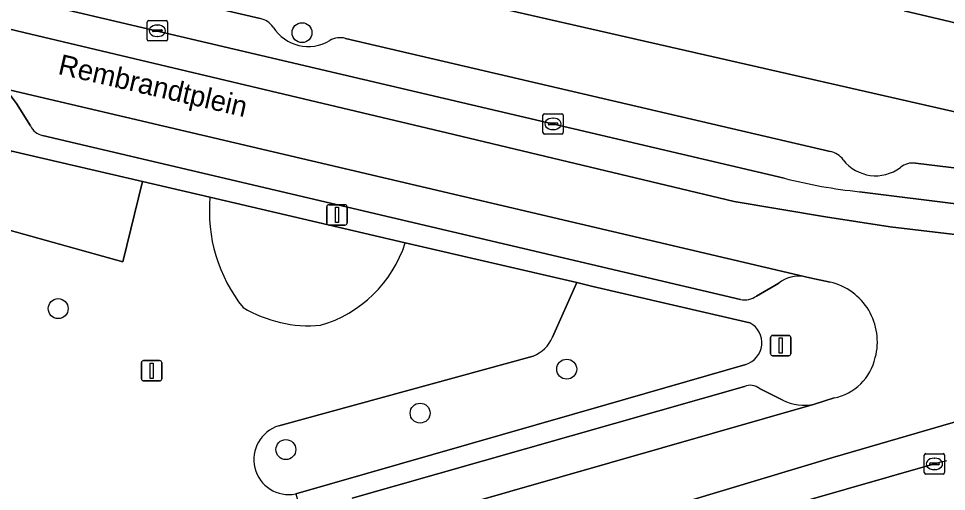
# Model space of a CAD drawing. Extents: x 162172 to 163187, y 382874 to 383685.
# Drawn here: x 163000.39 to 163045.92, y 383280.9 to 383304.09 of the extents above; entities that cross this region are included whole.
import ezdxf

# ---------------------------------------------------------------- set-up
doc = ezdxf.new("R2010")
doc.units = 0
for name, color, linetype in [('IMGEO_Boom', 7, 'Continuous'), ('IMGEO_Erf', 7, 'Continuous'), ('IMGEO_Groenvoorziening', 7, 'Continuous'), ('IMGEO_Kolk', 7, 'Continuous'), ('IMGEO_Lichtmast', 7, 'Continuous'), ('IMGEO_Openbare_ruimte_label', 7, 'Continuous'), ('IMGEO_Pand', 7, 'Continuous'), ('IMGEO_Parkeervlak_open', 7, 'Continuous'), ('IMGEO_Rijbaan_lokaal_gesloten', 7, 'Continuous'), ('IMGEO_Voetpad_open', 7, 'Continuous')]:
    doc.layers.add(name, color=color, linetype=linetype)

msp = doc.modelspace()

# ---------------------------------------------------------------- linework, layer by layer
at = {"layer": 'IMGEO_Boom'}
for centre in [(163014.303, 383303.397), (163002.338, 383289.862), (163027.291, 383286.892), (163020.097, 383284.736), (163013.509, 383282.948)]:
    msp.add_circle(centre, 0.489, dxfattribs=at)
at = {"layer": 'IMGEO_Erf'}
for points in [[(163052.749, 383298.641), (163053.317, 383302.24), (163048.438, 383303.387), (163043.857, 383304.464), (163039.274, 383305.54), (163034.692, 383306.617), (163030.111, 383307.694), (163025.528, 383308.771), (163020.947, 383309.848), (163016.364, 383310.925), (163011.782, 383312.002), (163007.2, 383313.079), (163002.05, 383314.289), (163001.848, 383314.337), (163001.784, 383313.767)], [(163004.968, 383308.94), (163052.071, 383298.201)]]:
    msp.add_lwpolyline(points, dxfattribs=at)
at = {"layer": 'IMGEO_Groenvoorziening'}
msp.add_lwpolyline([(163006.475, 383296.097), (163000, 383297.604), (163000.01, 383297.595), (162999.649, 383296.315), (162999.926, 383296.249), (162999.642, 383294.796), (162999.989, 383293.702), (163005.51, 383292.162)], close=True, dxfattribs=at)
for points in [[(163009.785, 383295.327), (163006.475, 383296.097), (163005.51, 383292.162), (162999.989, 383293.702), (162999.642, 383294.796), (162999.926, 383296.249), (162999.649, 383296.315), (163000.01, 383297.595)], [(163019.371, 383293.096), (163009.785, 383295.327)], [(163026.593, 383288.458), (163027.792, 383291.136), (163019.371, 383293.096)], [(163036.284, 383289.16), (163028.572, 383290.955), (163027.792, 383291.136), (163026.593, 383288.458)], [(163013.162, 383284.113), (163025.647, 383287.531)], [(163025.647, 383287.531), (163013.162, 383284.113)], [(163013.995, 383280.776), (163029.209, 383285.15), (163036.074, 383287.123)]]:
    msp.add_lwpolyline(points, dxfattribs=at)
for centre, radius, start, end in [((163017.318, 383294.639), 7.564, 174.7802, 218.694), ((163017.318, 383294.639), 7.564, 174.7802, 218.694), ((163013.478, 383294.985), 6.188, 286.2529, 342.2264), ((163013.478, 383294.985), 6.188, 286.2529, 342.2264), ((163014.659, 383295.38), 6.359, 239.3232, 274.9743), ((163014.659, 383295.38), 6.359, 239.3232, 274.9743), ((163035.758, 383288.185), 1.108, 286.5759, 61.6521), ((163024.967, 383289.171), 1.775, 292.5134, 336.3242), ((163024.967, 383289.171), 1.775, 292.5134, 336.3242), ((163013.659, 383282.465), 1.722, 106.7844, 281.2477), ((163013.659, 383282.465), 1.722, 106.7844, 281.2477)]:
    msp.add_arc(centre, radius, start, end, dxfattribs=at)
at = {"layer": 'IMGEO_Kolk'}
for p, q in [((163006.703, 383303.064), (163006.703, 383303.916)), ((163006.778, 383303.99), (163007.63, 383303.99)), ((163007.191, 383303.77), (163007.216, 383303.77)), ((163007.704, 383303.916), (163007.704, 383303.064)), ((163006.962, 383303.484), (163006.962, 383303.496)), ((163007.4, 383303.447), (163007.002, 383303.447)), ((163007.005, 383303.533), (163007.403, 383303.533)), ((163007.214, 383303.21), (163007.189, 383303.21)), ((163007.446, 383303.496), (163007.446, 383303.484)), ((163007.63, 383302.99), (163006.778, 383302.99)), ((163026.121, 383298.498), (163026.121, 383299.35)), ((163026.196, 383299.424), (163027.048, 383299.424)), ((163026.609, 383299.204), (163026.634, 383299.204)), ((163027.122, 383299.35), (163027.122, 383298.498)), ((163026.38, 383298.918), (163026.38, 383298.93)), ((163026.818, 383298.881), (163026.42, 383298.881)), ((163026.423, 383298.967), (163026.821, 383298.967)), ((163026.632, 383298.644), (163026.607, 383298.644)), ((163026.864, 383298.93), (163026.864, 383298.918)), ((163027.048, 383298.424), (163026.196, 383298.424)), ((163044.911, 383282.748), (163045.763, 383282.748)), ((163044.836, 383281.822), (163044.836, 383282.674)), ((163045.095, 383282.242), (163045.095, 383282.254)), ((163045.138, 383282.291), (163045.536, 383282.291)), ((163045.324, 383282.528), (163045.349, 383282.528)), ((163045.579, 383282.254), (163045.579, 383282.242)), ((163045.837, 383282.674), (163045.837, 383281.822)), ((163045.533, 383282.205), (163045.135, 383282.205)), ((163045.347, 383281.968), (163045.322, 383281.968)), ((163045.763, 383281.748), (163044.911, 383281.748))]:
    msp.add_line(p, q, dxfattribs=at)
for points in [[(163006.703, 383303.064), (163006.703, 383303.916)], [(163006.778, 383303.99), (163007.63, 383303.99)], [(163007.704, 383303.916), (163007.704, 383303.064)], [(163007.63, 383302.99), (163006.778, 383302.99)], [(163026.121, 383298.498), (163026.121, 383299.35)], [(163026.196, 383299.424), (163027.048, 383299.424)], [(163027.122, 383299.35), (163027.122, 383298.498)], [(163027.048, 383298.424), (163026.196, 383298.424)], [(163044.911, 383282.748), (163045.763, 383282.748)], [(163044.836, 383281.822), (163044.836, 383282.674)], [(163045.837, 383282.674), (163045.837, 383281.822)], [(163045.763, 383281.748), (163044.911, 383281.748)]]:
    msp.add_lwpolyline(points, dxfattribs=at)
for centre, radius, start, end in [((163006.78, 383303.914), 0.0765, 91.552, 178.448), ((163006.78, 383303.914), 0.0765, 91.552, 178.448), ((163007.628, 383303.914), 0.0765, 1.552, 88.448), ((163007.628, 383303.914), 0.0765, 1.552, 88.448), ((163007.002, 383303.493), 0.0403, 85.8775, 175.7526), ((163006.999, 383303.483), 0.0366, 178.938, 274.7102), ((163007.403, 383303.49), 0.043, 264.8664, 352.4533), ((163007.407, 383303.495), 0.0386, 1.7309, 96.639), ((163006.78, 383303.066), 0.0765, 181.552, 268.448), ((163006.78, 383303.066), 0.0765, 181.552, 268.448), ((163007.628, 383303.066), 0.0765, 271.552, 358.448), ((163007.628, 383303.066), 0.0765, 271.552, 358.448), ((163026.198, 383299.348), 0.0765, 91.552, 178.448), ((163026.198, 383299.348), 0.0765, 91.552, 178.448), ((163027.046, 383299.348), 0.0765, 1.552, 88.448), ((163027.046, 383299.348), 0.0765, 1.552, 88.448), ((163026.42, 383298.927), 0.0403, 85.8775, 175.7526), ((163026.417, 383298.917), 0.0366, 178.938, 274.7102), ((163026.821, 383298.924), 0.043, 264.8664, 352.4533), ((163026.825, 383298.929), 0.0386, 1.7309, 96.639), ((163026.198, 383298.5), 0.0765, 181.552, 268.448), ((163026.198, 383298.5), 0.0765, 181.552, 268.448), ((163027.046, 383298.5), 0.0765, 271.552, 358.448), ((163027.046, 383298.5), 0.0765, 271.552, 358.448), ((163044.913, 383282.672), 0.0765, 91.552, 178.448), ((163044.913, 383282.672), 0.0765, 91.552, 178.448), ((163045.761, 383282.672), 0.0765, 1.552, 88.448), ((163045.761, 383282.672), 0.0765, 1.552, 88.448), ((163045.135, 383282.251), 0.0403, 85.8775, 175.7526), ((163045.54, 383282.253), 0.0386, 1.7309, 96.639), ((163044.913, 383281.824), 0.0765, 181.552, 268.448), ((163044.913, 383281.824), 0.0765, 181.552, 268.448), ((163045.132, 383282.241), 0.0366, 178.938, 274.7102), ((163045.536, 383282.248), 0.043, 264.8664, 352.4533), ((163045.761, 383281.824), 0.0765, 271.552, 358.448), ((163045.761, 383281.824), 0.0765, 271.552, 358.448)]:
    msp.add_arc(centre, radius, start, end, dxfattribs=at)
for centre, major_axis, ratio, start_param, end_param in [((163007.19, 383303.49), (-0.387, 0.002), 0.722429, 4.712389, 7.853982), ((163007.215, 383303.49), (-0.39, 0.002), 0.717154, 1.570796, 4.712389), ((163026.608, 383298.924), (-0.387, 0.002), 0.722429, 4.712389, 7.853982), ((163026.633, 383298.924), (-0.39, 0.002), 0.717154, 1.570796, 4.712389), ((163045.323, 383282.248), (-0.387, 0.002), 0.722429, 4.712389, 7.853982), ((163045.348, 383282.248), (-0.39, 0.002), 0.717154, 1.570796, 4.712389)]:
    msp.add_ellipse(centre, major_axis=major_axis, ratio=ratio, start_param=start_param, end_param=end_param, dxfattribs=at)
at = {"layer": 'IMGEO_Lichtmast'}
for p, q in [((163015.52, 383294.06), (163015.52, 383294.86)), ((163015.52, 383294.86), (163015.52, 383294.06)), ((163015.62, 383294.96), (163016.41, 383294.96)), ((163016.41, 383294.96), (163015.62, 383294.96)), ((163016.51, 383294.86), (163016.51, 383294.06)), ((163016.51, 383294.06), (163016.51, 383294.86)), ((163016.41, 383293.96), (163015.62, 383293.96)), ((163015.62, 383293.96), (163016.41, 383293.96)), ((163037.297, 383287.648), (163037.297, 383288.448)), ((163037.297, 383288.448), (163037.297, 383287.648)), ((163037.397, 383288.548), (163038.187, 383288.548)), ((163038.187, 383288.548), (163037.397, 383288.548)), ((163038.287, 383288.448), (163038.287, 383287.648)), ((163038.287, 383287.648), (163038.287, 383288.448)), ((163006.525, 383287.316), (163007.315, 383287.316)), ((163007.315, 383287.316), (163006.525, 383287.316)), ((163038.187, 383287.548), (163037.397, 383287.548)), ((163037.397, 383287.548), (163038.187, 383287.548)), ((163006.425, 383286.416), (163006.425, 383287.216)), ((163006.425, 383287.216), (163006.425, 383286.416)), ((163007.415, 383287.216), (163007.415, 383286.416)), ((163007.415, 383286.416), (163007.415, 383287.216)), ((163007.315, 383286.316), (163006.525, 383286.316)), ((163006.525, 383286.316), (163007.315, 383286.316))]:
    msp.add_line(p, q, dxfattribs=at)
for points in [[(163015.94, 383294.835), (163016.09, 383294.835), (163016.09, 383294.085), (163015.94, 383294.085), (163015.94, 383294.835)], [(163037.717, 383288.423), (163037.867, 383288.423), (163037.867, 383287.673), (163037.717, 383287.673), (163037.717, 383288.423)], [(163006.845, 383287.191), (163006.995, 383287.191), (163006.995, 383286.441), (163006.845, 383286.441), (163006.845, 383287.191)]]:
    msp.add_lwpolyline(points, dxfattribs=at)
for centre, start, end in [((163015.62, 383294.86), 90, 180), ((163015.62, 383294.86), 90, 180), ((163016.41, 383294.86), 0, 90), ((163016.41, 383294.86), 360, 90), ((163015.62, 383294.06), 180, 270), ((163015.62, 383294.06), 180, 270), ((163016.41, 383294.06), 270, 0), ((163016.41, 383294.06), 270, 0), ((163037.397, 383288.448), 90, 180), ((163037.397, 383288.448), 90, 180), ((163038.187, 383288.448), 0, 90), ((163038.187, 383288.448), 360, 90), ((163006.525, 383287.216), 90, 180), ((163006.525, 383287.216), 90, 180), ((163007.315, 383287.216), 0, 90), ((163007.315, 383287.216), 360, 90), ((163037.397, 383287.648), 180, 270), ((163037.397, 383287.648), 180, 270), ((163038.187, 383287.648), 270, 0), ((163038.187, 383287.648), 270, 0), ((163006.525, 383286.416), 180, 270), ((163006.525, 383286.416), 180, 270), ((163007.315, 383286.416), 270, 0), ((163007.315, 383286.416), 270, 0)]:
    msp.add_arc(centre, 0.1, start, end, dxfattribs=at)
at = {"layer": 'IMGEO_Pand'}
msp.add_lwpolyline([(163051.339, 383315.73), (163049.196, 383316.231), (163048.821, 383316.319), (163047.483, 383310.588), (163045.402, 383311.074), (163043.857, 383304.464), (163048.438, 383303.387), (163050.758, 383313.257), (163050.831, 383313.568)], close=True, dxfattribs=at)
at = {"layer": 'IMGEO_Parkeervlak_open'}
for points in [[(163012.254, 383304.089), (163004.428, 383305.921), (163002.924, 383304.943)], [(163001.973, 383304.7), (163037.954, 383296.259)], [(163040.212, 383297.576), (163016.438, 383303.119)], [(163038.945, 383291.432), (163000, 383300.585), (162999.274, 383300.756)], [(163000, 383300.316), (163000.299, 383299.917), (163000.978, 383298.823)], [(163001.567, 383298.358), (163035.822, 383290.306)], [(163062.817, 383294.767), (163061.402, 383294.938), (163044.406, 383296.994)], [(163041.663, 383295.595), (163062.538, 383292.994), (163065.147, 383292.691), (163089.358, 383289.457)], [(163036.598, 383290.477), (163037.697, 383291.118)], [(163036.014, 383286.05), (163016.76, 383280.569)], [(163037.892, 383285.372), (163036.75, 383285.947)], [(163016.165, 383280.049), (163015.523, 383278.899), (163015.003, 383278.295), (163014.75, 383278.161), (163014.462, 383278.009), (163039.446, 383285.182)]]:
    msp.add_lwpolyline(points, dxfattribs=at)
for centre, radius, start, end in [((163012.054, 383303.101), 1.008, 34.5035, 78.5786), ((163014.61, 383304.756), 2.037, 212.1314, 301.2062), ((163016.181, 383302.123), 1.029, 75.5578, 120.0785), ((163001.731, 383299.171), 0.829, 204.8129, 258.6068), ((163039.996, 383296.525), 1.073, 36.0882, 78.3791), ((163042.451, 383298.391), 2.012, 217.8485, 307.1069), ((163044.262, 383296.078), 0.927, 81.0902, 130.1255), ((163044.326, 383321.16), 25.703, 255.6468, 264.0536), ((163038.701, 383289.766), 1.684, 81.6524, 126.5929), ((163035.995, 383291.366), 1.074, 260.7139, 304.1404), ((163036.287, 383285.321), 0.779, 53.5252, 110.5417), ((163038.938, 383287.481), 2.354, 243.6073, 282.4513)]:
    msp.add_arc(centre, radius, start, end, dxfattribs=at)
at = {"layer": 'IMGEO_Rijbaan_lokaal_gesloten'}
for points in [[(163055.326, 383292.437), (163043.171, 383293.871), (163039.991, 383294.37), (163035.503, 383295.118), (163021.414, 383298.486), (163000.656, 383303.413), (162990.812, 383305.775), (162984.152, 383307.295), (162981.893, 383307.801), (162979.868, 383307.918), (162977.804, 383307.84), (162975.74, 383307.606), (162972.215, 383306.866), (162969.878, 383305.852), (162964.27, 383303.515), (162953.91, 383299.151), (162929.763, 383288.865)], [(162953.91, 383299.151), (162964.27, 383303.515), (162969.878, 383305.852), (162972.215, 383306.866), (162975.74, 383307.606), (162977.804, 383307.84), (162979.868, 383307.918), (162981.893, 383307.801), (162984.152, 383307.295), (162990.812, 383305.775), (163000.656, 383303.413), (163021.414, 383298.486), (163035.503, 383295.118), (163039.991, 383294.37), (163043.171, 383293.871), (163055.326, 383292.437)], [(163037.954, 383296.259), (163001.973, 383304.7)], [(162985.051, 383304.017), (162987.502, 383303.455), (162996.914, 383301.298), (162998.755, 383300.875), (162999.274, 383300.756), (163000, 383300.585), (163038.945, 383291.432), (163039.222, 383291.367), (163040.217, 383291.16)], [(163108.015, 383286.81), (163104.647, 383287.243), (163103.859, 383287.344), (163102.732, 383287.489), (163102.457, 383287.529), (163092.766, 383288.948), (163092.661, 383288.964), (163090.729, 383289.254), (163089.491, 383289.44), (163089.358, 383289.457), (163065.147, 383292.691), (163062.538, 383292.994), (163041.663, 383295.595)], [(163108.966, 383278.903), (163097.574, 383281.662), (163093.977, 383282.382), (163075.989, 383284.661), (163060.117, 383286.794), (163059.766, 383286.841), (163056.952, 383287.24), (163053.955, 383286.521), (163040.344, 383282.562), (163020.844, 383276.695)], [(163020.844, 383276.695), (163040.344, 383282.562), (163053.955, 383286.521)], [(163040.415, 383285.48), (163039.446, 383285.182), (163014.462, 383278.009), (163008.552, 383276.33)], [(163007.437, 383271.446), (163021.814, 383275.521), (163025.657, 383276.617), (163045.337, 383282.248), (163045.541, 383282.298)]]:
    msp.add_lwpolyline(points, dxfattribs=at)
for centre, radius, start, end in [((163044.326, 383321.16), 25.703, 255.6468, 264.0536), ((163039.537, 383288.24), 2.999, 344.9722, 76.8915), ((163039.891, 383288.032), 2.606, 281.6119, 347.3568), ((163046.536, 383278.953), 3.49, 100.0909, 106.5731)]:
    msp.add_arc(centre, radius, start, end, dxfattribs=at)
at = {"layer": 'IMGEO_Voetpad_open'}
for points in [[(163052.071, 383298.201), (163004.968, 383308.94), (163004.428, 383305.921), (163012.254, 383304.089)], [(163016.438, 383303.119), (163040.212, 383297.576)], [(162999.274, 383300.756), (162998.755, 383300.875), (162998.593, 383299.969), (162996.639, 383300.455), (162996.166, 383298.564), (162999.794, 383297.663), (163000, 383297.604), (163006.475, 383296.097), (163009.785, 383295.327), (163019.371, 383293.096), (163027.792, 383291.136), (163028.572, 383290.955), (163036.284, 383289.16)], [(163000.978, 383298.823), (163000.299, 383299.917), (163000, 383300.316)], [(163035.822, 383290.306), (163001.567, 383298.358)], [(163044.406, 383296.994), (163061.402, 383294.938), (163062.817, 383294.767), (163086.77, 383291.618)], [(163040.217, 383291.16), (163039.222, 383291.367), (163038.945, 383291.432)], [(163037.697, 383291.118), (163036.598, 383290.477)], [(163036.074, 383287.123), (163029.209, 383285.15), (163013.995, 383280.776), (163014.75, 383278.161), (163015.003, 383278.295), (163015.523, 383278.899), (163016.165, 383280.049)], [(163016.76, 383280.569), (163036.014, 383286.05)], [(163036.75, 383285.947), (163037.892, 383285.372)], [(163039.446, 383285.182), (163040.415, 383285.48)], [(163045.541, 383282.298), (163045.337, 383282.248), (163025.657, 383276.617), (163021.814, 383275.521)]]:
    msp.add_lwpolyline(points, dxfattribs=at)
for centre, radius, start, end in [((163012.054, 383303.101), 1.008, 34.5035, 78.5786), ((163014.61, 383304.756), 2.037, 212.1314, 301.2062), ((163016.181, 383302.123), 1.029, 75.5578, 120.0785), ((163001.731, 383299.171), 0.829, 204.8129, 258.6068), ((163039.996, 383296.525), 1.073, 36.0882, 78.3791), ((163042.451, 383298.391), 2.012, 217.8485, 307.1069), ((163044.262, 383296.078), 0.927, 81.0902, 130.1255), ((163038.701, 383289.766), 1.684, 81.6524, 126.5929), ((163039.537, 383288.24), 2.999, 344.9722, 76.8915), ((163035.995, 383291.366), 1.074, 260.7139, 304.1404), ((163035.758, 383288.185), 1.108, 286.5759, 61.6521), ((163039.891, 383288.032), 2.606, 281.6119, 347.3568), ((163036.287, 383285.321), 0.779, 53.5252, 110.5417), ((163038.938, 383287.481), 2.354, 243.6073, 282.4513), ((163046.536, 383278.953), 3.49, 100.0909, 106.5731)]:
    msp.add_arc(centre, radius, start, end, dxfattribs=at)

# ---------------------------------------------------------------- texts
at = {"layer": 'IMGEO_Openbare_ruimte_label'}
msp.add_text('Rembrandtplein', height=1, rotation=346.9925, dxfattribs=at).set_placement((163002.282, 383301.377))

doc.saveas('drawing.dxf')
